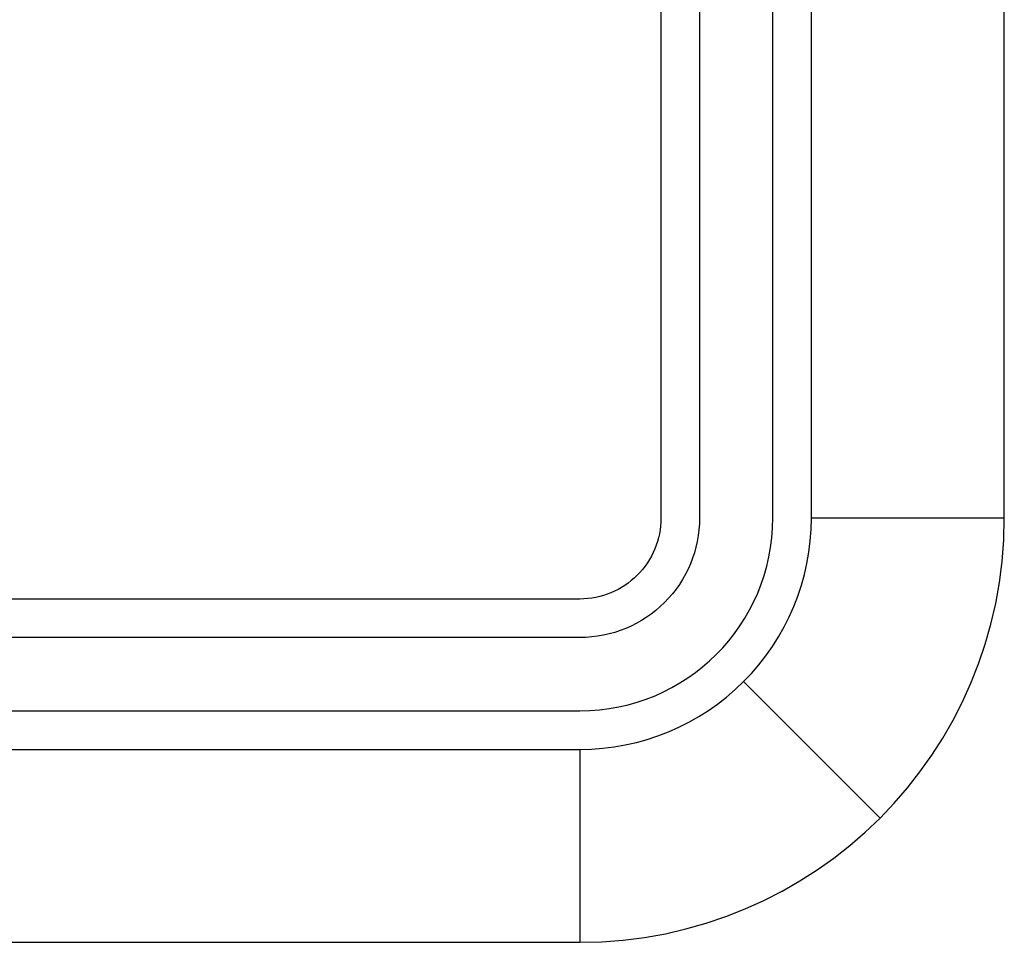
# Model space of a CAD drawing. Header units: inches. Extents: x 1880 to 2363, y -453 to -54.
# Tile 784 of 1056: x 2053.22 to 2054.5, y -156 to -154.81. Entities that reach past the tile are written whole.
import ezdxf
from ezdxf.enums import TextEntityAlignment as Align

# ---------------------------------------------------------------- set-up
doc = ezdxf.new("R2010")
doc.units = ezdxf.units.IN
doc.header["$LTSCALE"] = 0.5
doc.header["$MEASUREMENT"] = 0
doc.layers.add('SID-M-D', color=42, linetype='Continuous')
doc.layers.add('SID-M-S', color=105, linetype='Continuous')
doc.styles.add('PTI', font='romand.shx', dxfattribs={"oblique": 10})

# ---------------------------------------------------------------- blocks, each defined once
blk = doc.blocks.new('*U9')
at = {"layer": 'SID-M-S'}
for p, q in [((0.2499999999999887, 6.661338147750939e-16), (0.2499999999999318, 21.99999999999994)), ((0.3, 6.661338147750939e-16), (0.299999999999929, 21.99999999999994)), ((0.55, 6.661338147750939e-16), (0.549999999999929, 21.99999999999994)), ((0.3, 6.661338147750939e-16), (0.55, 6.661338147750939e-16)), ((0.2121320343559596, -0.2121320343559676), (0.3889087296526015, -0.3889087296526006)), ((-34.00000000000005, -0.2500000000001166), (-1.13242748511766e-14, -0.2499999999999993)), ((-34.00000000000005, -0.3000000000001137), (-1.13242748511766e-14, -0.3)), ((-1.13242748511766e-14, -0.3), (2.886579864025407e-15, -0.55)), ((-34.00000000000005, -0.550000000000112), (2.886579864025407e-15, -0.55))]:
    blk.add_line(p, q, dxfattribs=at)
for centre, radius, start, end in [((0, 0), 0.3, 269.9999999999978, 1.272221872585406e-13), ((-1.143529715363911e-14, 6.661338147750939e-16), 0.25, 270, 0), ((1.110223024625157e-15, -1.110223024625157e-15), 0.5499999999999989, 270.0000000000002, 1.850504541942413e-13)]:
    blk.add_arc(centre, radius, start, end, dxfattribs=at)
blk = doc.blocks.new('JM_TITTLE_BOX_SID')
at = {"layer": 'SID-M-S'}
for points in [[(1.261213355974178e-13, -0.1549984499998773), (-6.499934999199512, -0.1549984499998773, -0.414213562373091), (-6.654933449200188, 1.163513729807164e-13), (-6.654933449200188, 1.416652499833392, -0.4142135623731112), (-6.499934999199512, 1.571650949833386), (1.261213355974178e-13, 1.571650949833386, -0.4142135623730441), (0.1549984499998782, 1.416652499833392), (0.1549984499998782, 1.163513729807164e-13, -0.4142135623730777)], [(1.261213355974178e-13, -0.1049989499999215), (-6.499934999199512, -0.1049989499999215, -0.4142135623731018), (-6.604933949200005, 1.163513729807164e-13), (-6.604933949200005, 1.416652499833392, -0.4142135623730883), (-6.499934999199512, 1.52165144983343), (1.261213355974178e-13, 1.52165144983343, -0.414213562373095), (0.1049989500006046, 1.416652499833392), (0.1049989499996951, 1.163513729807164e-13, -0.414213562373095)]]:
    blk.add_lwpolyline(points, format="xyb", close=True, dxfattribs=at)
at = {"layer": 'SID-M-D', "style": 'PTI', "oblique": 10}
for tag, p in [('CUSTOMER', (-5.990553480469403, 1.371591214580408)), ('DIEDATAINFO', (-2.18746001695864, 1.371591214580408)), ('PARTDESCRIPTION', (-5.966376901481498, 1.169693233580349)), ('00-00-00', (-1.009105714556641, 1.167793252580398)), ('PARTNUMBER', (-5.81595049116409, 0.9696952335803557)), ('REV', (-3.360356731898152, 0.9696952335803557)), ('SCALE', (-2.520436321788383, 0.9677952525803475)), ('SH', (-0.8571950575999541, 0.9677952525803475)), ('SHX', (-0.4057438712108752, 0.9677952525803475)), ('WTD', (-3.839149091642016, 0.7480887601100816)), ('TOOL', (-2.472915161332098, 0.7480887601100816)), ('JOB', (-0.9225366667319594, 0.7480887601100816))]:
    blk.add_attdef(tag, p, '', height=0.09999900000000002, dxfattribs=at)
blk.add_attdef('BUILT', text='', height=0.2499630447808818, dxfattribs=at).set_placement((-2.336101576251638, 0.2076912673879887), align=Align.CENTER)

msp = doc.modelspace()

# ---------------------------------------------------------------- block references
at = {"layer": 'SID-M-D'}
msp.add_blockref('*U9', (2053.947833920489, -155.452003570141), dxfattribs=at)
at = {"layer": 'SID-M-S'}
msp.add_blockref('JM_TITTLE_BOX_SID', (2053.947833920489, -155.4520035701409), dxfattribs=at)

doc.saveas('drawing.dxf')
